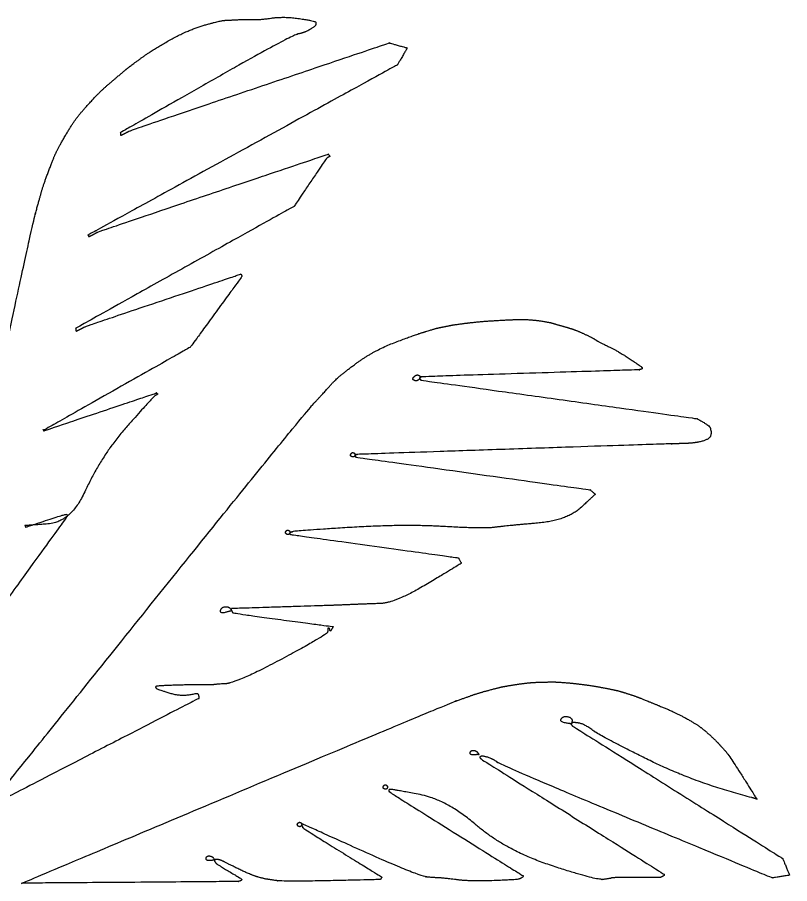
# Model space of a CAD drawing. Extents: x 2001876 to 2025694, y 804561 to 868938.
# Drawn here: x 2014465.37 to 2014483.85, y 825998.1 to 826018.85 of the extents above; entities that cross this region are included whole.
import ezdxf

# ---------------------------------------------------------------- set-up
doc = ezdxf.new("R2010")
doc.units = 0
doc.layers.add('Default', color=7, linetype='Continuous')

msp = doc.modelspace()

# ---------------------------------------------------------------- linework, layer by layer
at = {"layer": 'Default'}
for points in [[(2014469.834, 826018.661), (2014470.227, 826018.771), (2014470.376, 826018.781), (2014470.646, 826018.793)], [(2014470.646, 826018.793), (2014470.91, 826018.806), (2014471.12, 826018.787), (2014471.431, 826018.829)], [(2014471.431, 826018.829), (2014471.739, 826018.876), (2014472.509, 826018.761), (2014472.51, 826018.731)], [(2014472.51, 826018.731), (2014472.51, 826018.7), (2014472.514, 826018.702), (2014472.506, 826018.668)], [(2014468.305, 826017.856), (2014468.583, 826018.061), (2014469.439, 826018.544), (2014469.834, 826018.661)], [(2014472.506, 826018.668), (2014472.501, 826018.639), (2014472.244, 826018.481), (2014472.09, 826018.453)], [(2014472.09, 826018.453), (2014471.938, 826018.431), (2014467.835, 826016.089), (2014467.835, 826016.089)], [(2014468.038, 826016.122), (2014468.095, 826016.152), (2014474.269, 826018.236), (2014474.269, 826018.236)], [(2014474.269, 826018.236), (2014474.269, 826018.236), (2014474.699, 826018.116), (2014474.699, 826018.116)], [(2014474.699, 826018.116), (2014474.699, 826018.116), (2014474.463, 826017.712), (2014474.463, 826017.712)], [(2014474.463, 826017.712), (2014474.463, 826017.712), (2014467.067, 826013.641), (2014467.067, 826013.641)], [(2014467.763, 826017.429), (2014467.967, 826017.6), (2014468.027, 826017.651), (2014468.305, 826017.856)], [(2014467.102, 826016.806), (2014467.315, 826017.039), (2014467.56, 826017.257), (2014467.763, 826017.429)], [(2014466.516, 826016.018), (2014466.679, 826016.296), (2014466.889, 826016.574), (2014467.102, 826016.806)], [(2014466.112, 826015.154), (2014466.224, 826015.463), (2014466.353, 826015.739), (2014466.516, 826016.018)], [(2014467.835, 826016.089), (2014467.835, 826016.089), (2014467.832, 826016.016), (2014467.864, 826016.033)], [(2014467.864, 826016.033), (2014467.921, 826016.062), (2014467.977, 826016.091), (2014468.038, 826016.122)], [(2014467.273, 826013.697), (2014467.334, 826013.728), (2014472.804, 826015.572), (2014472.804, 826015.572)], [(2014472.782, 826015.485), (2014472.766, 826015.476), (2014471.99, 826014.324), (2014471.99, 826014.324)], [(2014472.835, 826015.512), (2014472.819, 826015.503), (2014472.803, 826015.495), (2014472.782, 826015.485)], [(2014472.804, 826015.572), (2014472.804, 826015.572), (2014472.855, 826015.522), (2014472.835, 826015.512)], [(2014465.807, 826014.179), (2014465.899, 826014.507), (2014465.994, 826014.848), (2014466.112, 826015.154)], [(2014463.304, 826002.537), (2014463.304, 826002.537), (2014465.712, 826013.848), (2014465.807, 826014.179)], [(2014471.99, 826014.324), (2014471.99, 826014.324), (2014466.763, 826011.403), (2014466.763, 826011.403)], [(2014467.067, 826013.641), (2014467.067, 826013.641), (2014467.067, 826013.59), (2014467.088, 826013.601)], [(2014467.088, 826013.601), (2014467.148, 826013.632), (2014467.213, 826013.666), (2014467.273, 826013.697)], [(2014466.96, 826011.427), (2014467.017, 826011.457), (2014470.719, 826012.701), (2014470.719, 826012.701)], [(2014470.719, 826012.701), (2014470.719, 826012.701), (2014470.746, 826012.648), (2014470.746, 826012.648)], [(2014470.746, 826012.648), (2014470.746, 826012.648), (2014469.504, 826010.949), (2014469.504, 826010.949)], [(2014470.746, 826012.648), (2014470.746, 826012.648), (2014470.746, 826012.648), (2014470.746, 826012.648)], [(2014475.585, 826011.44), (2014475.733, 826011.471), (2014475.798, 826011.484), (2014476.013, 826011.513)], [(2014476.013, 826011.513), (2014476.228, 826011.542), (2014476.624, 826011.577), (2014476.937, 826011.596)], [(2014476.937, 826011.596), (2014477.246, 826011.612), (2014477.628, 826011.615), (2014477.871, 826011.581)], [(2014477.871, 826011.581), (2014478.109, 826011.545), (2014478.201, 826011.516), (2014478.387, 826011.463)], [(2014478.387, 826011.463), (2014478.572, 826011.411), (2014478.789, 826011.338), (2014478.973, 826011.249)], [(2014466.763, 826011.403), (2014466.763, 826011.403), (2014466.762, 826011.325), (2014466.795, 826011.342)], [(2014466.795, 826011.342), (2014466.847, 826011.369), (2014466.904, 826011.398), (2014466.96, 826011.427)], [(2014473.453, 826010.545), (2014473.886, 826010.866), (2014474.924, 826011.263), (2014475.143, 826011.325)], [(2014475.143, 826011.325), (2014475.364, 826011.393), (2014475.441, 826011.412), (2014475.585, 826011.44)], [(2014478.973, 826011.249), (2014479.161, 826011.162), (2014479.278, 826011.074), (2014479.511, 826010.969)], [(2014469.504, 826010.949), (2014469.504, 826010.949), (2014465.997, 826008.961), (2014465.997, 826008.961)], [(2014479.511, 826010.969), (2014479.743, 826010.858), (2014480.288, 826010.495), (2014480.301, 826010.481)], [(2014472.474, 826009.616), (2014472.781, 826009.943), (2014473.023, 826010.227), (2014473.453, 826010.545)], [(2014480.255, 826010.411), (2014480.222, 826010.405), (2014475.055, 826010.246), (2014475.035, 826010.236)], [(2014480.319, 826010.445), (2014480.32, 826010.424), (2014480.291, 826010.42), (2014480.255, 826010.411)], [(2014480.301, 826010.481), (2014480.315, 826010.463), (2014480.321, 826010.461), (2014480.319, 826010.445)], [(2014474.873, 826010.152), (2014474.84, 826010.166), (2014474.832, 826010.192), (2014474.842, 826010.213)], [(2014474.842, 826010.213), (2014474.845, 826010.235), (2014474.936, 826010.297), (2014474.967, 826010.277)], [(2014474.998, 826010.217), (2014474.997, 826010.18), (2014474.904, 826010.132), (2014474.873, 826010.152)], [(2014474.967, 826010.277), (2014475, 826010.264), (2014475.006, 826010.252), (2014474.998, 826010.217)], [(2014474.998, 826010.217), (2014474.986, 826010.211), (2014475.027, 826010.16), (2014475.027, 826010.16)], [(2014475.035, 826010.236), (2014475.018, 826010.227), (2014475.01, 826010.223), (2014474.998, 826010.217)], [(2014475.027, 826010.16), (2014475.027, 826010.16), (2014481.638, 826009.237), (2014481.638, 826009.237)], [(2014465.999, 826008.946), (2014465.999, 826008.946), (2014468.699, 826009.853), (2014468.699, 826009.853)], [(2014468.661, 826009.787), (2014468.628, 826009.771), (2014467.389, 826008.374), (2014466.999, 826007.523)], [(2014468.717, 826009.817), (2014468.697, 826009.806), (2014468.689, 826009.802), (2014468.661, 826009.787)], [(2014468.699, 826009.853), (2014468.699, 826009.853), (2014468.734, 826009.825), (2014468.717, 826009.817)], [(2014464.903, 826000.221), (2014464.903, 826000.221), (2014472.165, 826009.282), (2014472.474, 826009.616)], [(2014481.638, 826009.237), (2014481.638, 826009.237), (2014481.951, 826009.056), (2014481.956, 826008.997)], [(2014465.997, 826008.961), (2014465.997, 826008.961), (2014465.985, 826008.975), (2014465.985, 826008.975)], [(2014465.985, 826008.975), (2014465.985, 826008.975), (2014465.999, 826008.946), (2014465.999, 826008.946)], [(2014481.956, 826008.997), (2014481.963, 826008.944), (2014481.98, 826008.912), (2014481.96, 826008.83)], [(2014481.96, 826008.83), (2014481.935, 826008.751), (2014481.647, 826008.664), (2014481.485, 826008.651)], [(2014481.038, 826008.636), (2014480.885, 826008.634), (2014473.494, 826008.382), (2014473.494, 826008.382)], [(2014481.485, 826008.651), (2014481.326, 826008.641), (2014481.184, 826008.639), (2014481.038, 826008.636)], [(2014473.381, 826008.324), (2014473.356, 826008.331), (2014473.332, 826008.37), (2014473.348, 826008.388)], [(2014473.348, 826008.388), (2014473.362, 826008.411), (2014473.388, 826008.429), (2014473.412, 826008.422)], [(2014473.446, 826008.357), (2014473.438, 826008.332), (2014473.403, 826008.32), (2014473.381, 826008.324)], [(2014473.412, 826008.422), (2014473.437, 826008.414), (2014473.449, 826008.379), (2014473.446, 826008.357)], [(2014473.494, 826008.382), (2014473.494, 826008.382), (2014473.446, 826008.357), (2014473.446, 826008.357)], [(2014473.446, 826008.357), (2014473.446, 826008.357), (2014473.466, 826008.317), (2014473.466, 826008.317)], [(2014473.466, 826008.317), (2014473.466, 826008.317), (2014479.079, 826007.533), (2014479.079, 826007.533)], [(2014466.999, 826007.523), (2014466.653, 826006.756), (2014465.548, 826006.677), (2014465.548, 826006.677)], [(2014479.079, 826007.533), (2014479.079, 826007.533), (2014479.2, 826007.427), (2014479.2, 826007.427)], [(2014479.2, 826007.427), (2014479.2, 826007.427), (2014478.507, 826006.788), (2014477.773, 826006.732)], [(2014466.568, 826006.912), (2014466.568, 826006.912), (2014463.36, 826002.469), (2014463.36, 826002.469)], [(2014465.567, 826006.641), (2014465.569, 826006.637), (2014466.537, 826006.962), (2014466.545, 826006.946)], [(2014466.545, 826006.946), (2014466.551, 826006.934), (2014466.555, 826006.926), (2014466.56, 826006.918)], [(2014466.56, 826006.918), (2014466.562, 826006.914), (2014466.568, 826006.912), (2014466.568, 826006.912)], [(2014465.548, 826006.677), (2014465.548, 826006.677), (2014465.562, 826006.649), (2014465.565, 826006.645)], [(2014475.562, 826006.655), (2014474.591, 826006.712), (2014471.98, 826006.547), (2014471.947, 826006.53)], [(2014477.773, 826006.732), (2014477.038, 826006.67), (2014476.532, 826006.598), (2014475.562, 826006.655)], [(2014465.565, 826006.645), (2014465.565, 826006.645), (2014465.565, 826006.645), (2014465.567, 826006.641)], [(2014471.822, 826006.466), (2014471.802, 826006.475), (2014471.779, 826006.51), (2014471.789, 826006.53)], [(2014471.789, 826006.53), (2014471.803, 826006.553), (2014471.833, 826006.573), (2014471.853, 826006.564)], [(2014471.887, 826006.499), (2014471.883, 826006.477), (2014471.847, 826006.458), (2014471.822, 826006.466)], [(2014471.853, 826006.564), (2014471.878, 826006.556), (2014471.895, 826006.523), (2014471.887, 826006.499)], [(2014471.887, 826006.499), (2014471.871, 826006.491), (2014471.906, 826006.463), (2014471.906, 826006.463)], [(2014471.947, 826006.53), (2014471.919, 826006.516), (2014471.907, 826006.509), (2014471.887, 826006.499)], [(2014471.906, 826006.463), (2014471.906, 826006.463), (2014475.923, 826005.905), (2014475.923, 826005.905)], [(2014475.923, 826005.905), (2014475.923, 826005.905), (2014475.996, 826005.774), (2014475.996, 826005.774)], [(2014475.996, 826005.774), (2014475.996, 826005.774), (2014474.423, 826004.825), (2014474.058, 826004.81)], [(2014474.058, 826004.81), (2014473.69, 826004.799), (2014473.32, 826004.782), (2014472.954, 826004.768)], [(2014470.462, 826004.628), (2014470.448, 826004.626), (2014470.219, 826004.564), (2014470.23, 826004.642)], [(2014470.23, 826004.642), (2014470.246, 826004.721), (2014470.428, 826004.744), (2014470.474, 826004.675)], [(2014470.491, 826004.643), (2014470.491, 826004.633), (2014470.481, 826004.633), (2014470.462, 826004.628)], [(2014470.474, 826004.675), (2014470.52, 826004.607), (2014470.495, 826004.655), (2014470.491, 826004.643)], [(2014470.492, 826004.69), (2014470.492, 826004.69), (2014470.482, 826004.659), (2014470.491, 826004.643)], [(2014472.954, 826004.768), (2014472.582, 826004.755), (2014470.492, 826004.69), (2014470.492, 826004.69)], [(2014470.491, 826004.643), (2014470.499, 826004.627), (2014470.507, 826004.611), (2014470.516, 826004.594)], [(2014470.516, 826004.594), (2014470.524, 826004.578), (2014472.926, 826004.257), (2014472.926, 826004.257)], [(2014472.82, 826004.223), (2014472.792, 826004.229), (2014472.801, 826004.172), (2014472.791, 826004.121)], [(2014472.854, 826004.158), (2014472.843, 826004.178), (2014472.847, 826004.211), (2014472.82, 826004.223)], [(2014472.926, 826004.257), (2014472.926, 826004.257), (2014472.86, 826004.136), (2014472.854, 826004.158)], [(2014472.791, 826004.121), (2014472.784, 826004.066), (2014470.616, 826002.902), (2014470.342, 826002.888)], [(2014468.677, 826002.812), (2014468.673, 826002.8), (2014468.684, 826002.79), (2014468.696, 826002.776)], [(2014468.714, 826002.831), (2014468.696, 826002.827), (2014468.681, 826002.825), (2014468.677, 826002.812)], [(2014468.696, 826002.776), (2014468.711, 826002.758), (2014469.323, 826002.572), (2014469.623, 826002.655)], [(2014469.793, 826002.861), (2014469.525, 826002.866), (2014468.73, 826002.839), (2014468.714, 826002.831)], [(2014470.342, 826002.888), (2014470.068, 826002.874), (2014470.066, 826002.858), (2014469.793, 826002.861)], [(2014475.883, 826002.482), (2014476.142, 826002.575), (2014476.423, 826002.674), (2014476.662, 826002.736)], [(2014476.662, 826002.736), (2014476.899, 826002.802), (2014477.086, 826002.837), (2014477.303, 826002.872)], [(2014477.303, 826002.872), (2014477.522, 826002.903), (2014477.762, 826002.925), (2014477.97, 826002.929)], [(2014477.97, 826002.929), (2014478.177, 826002.934), (2014478.307, 826002.929), (2014478.547, 826002.91)], [(2014478.547, 826002.91), (2014478.783, 826002.889), (2014479.152, 826002.838), (2014479.391, 826002.793)], [(2014479.391, 826002.793), (2014479.629, 826002.747), (2014479.809, 826002.706), (2014479.988, 826002.646)], [(2014469.714, 826002.539), (2014469.714, 826002.539), (2014464.905, 826000.058), (2014464.905, 826000.058)], [(2014469.623, 826002.655), (2014469.696, 826002.673), (2014469.714, 826002.539), (2014469.714, 826002.539)], [(2014479.988, 826002.646), (2014480.172, 826002.587), (2014480.262, 826002.551), (2014480.489, 826002.459)], [(2014465.479, 825998.113), (2014465.479, 825998.113), (2014475.623, 826002.389), (2014475.883, 826002.482)], [(2014480.489, 826002.459), (2014480.716, 826002.366), (2014481.092, 826002.212), (2014481.34, 826002.079)], [(2014478.613, 826001.931), (2014478.608, 826001.929), (2014478.343, 826001.976), (2014478.387, 826002.05)], [(2014478.387, 826002.05), (2014478.431, 826002.124), (2014478.655, 826002.076), (2014478.642, 826001.992)], [(2014478.625, 826001.937), (2014478.617, 826001.933), (2014478.617, 826001.933), (2014478.613, 826001.931)], [(2014478.625, 826001.937), (2014478.608, 826001.929), (2014478.656, 826001.876), (2014478.656, 826001.876)], [(2014478.642, 826001.992), (2014478.627, 826001.902), (2014478.627, 826001.943), (2014478.625, 826001.937)], [(2014478.661, 826001.956), (2014478.643, 826001.951), (2014478.637, 826001.943), (2014478.625, 826001.937)], [(2014479.139, 826001.773), (2014478.932, 826001.927), (2014478.681, 826001.966), (2014478.661, 826001.956)], [(2014481.34, 826002.079), (2014481.583, 826001.944), (2014481.795, 826001.792), (2014481.947, 826001.655)], [(2014478.656, 826001.876), (2014478.656, 826001.876), (2014483.684, 825998.704), (2014483.684, 825998.704)], [(2014482.948, 826000.161), (2014481.61, 826000.504), (2014479.344, 826001.623), (2014479.139, 826001.773)], [(2014481.947, 826001.655), (2014482.101, 826001.515), (2014482.182, 826001.418), (2014482.295, 826001.298)], [(2014476.205, 826001.241), (2014476.221, 826001.301), (2014476.351, 826001.286), (2014476.386, 826001.238)], [(2014482.295, 826001.298), (2014482.405, 826001.175), (2014483.067, 826000.12), (2014483.067, 826000.12)], [(2014476.393, 826001.195), (2014476.385, 826001.191), (2014476.19, 826001.182), (2014476.205, 826001.241)], [(2014476.386, 826001.238), (2014476.421, 826001.189), (2014476.413, 826001.205), (2014476.405, 826001.201)], [(2014476.405, 826001.201), (2014476.399, 826001.193), (2014476.399, 826001.193), (2014476.393, 826001.195)], [(2014476.438, 826001.137), (2014476.426, 826001.13), (2014476.463, 826001.088), (2014476.463, 826001.088)], [(2014476.475, 826001.155), (2014476.459, 826001.147), (2014476.451, 826001.143), (2014476.438, 826001.137)], [(2014476.463, 826001.088), (2014476.463, 826001.088), (2014480.852, 825998.323), (2014480.852, 825998.323)], [(2014476.851, 826001.012), (2014476.742, 826001.094), (2014476.491, 826001.164), (2014476.475, 826001.155)], [(2014483.434, 825998.237), (2014483.434, 825998.237), (2014476.956, 826000.928), (2014476.851, 826001.012)], [(2014474.127, 826000.43), (2014474.137, 826000.451), (2014474.167, 826000.472), (2014474.192, 826000.464)], [(2014474.192, 826000.464), (2014474.212, 826000.454), (2014474.229, 826000.421), (2014474.225, 826000.399)], [(2014474.16, 826000.366), (2014474.136, 826000.374), (2014474.113, 826000.408), (2014474.127, 826000.43)], [(2014474.225, 826000.399), (2014474.217, 826000.375), (2014474.185, 826000.358), (2014474.16, 826000.366)], [(2014474.258, 826000.334), (2014474.25, 826000.32), (2014474.267, 826000.308), (2014474.277, 826000.298)], [(2014474.303, 826000.357), (2014474.274, 826000.353), (2014474.26, 826000.351), (2014474.258, 826000.334)], [(2014474.277, 826000.298), (2014474.283, 826000.286), (2014477.473, 825998.288), (2014477.473, 825998.288)], [(2014476.349, 825999.505), (2014475.654, 826000.108), (2014474.325, 826000.364), (2014474.303, 826000.357)], [(2014483.067, 826000.12), (2014483.067, 826000.12), (2014483.007, 826000.146), (2014482.948, 826000.161)], [(2014472.105, 825999.469), (2014472.081, 825999.477), (2014472.062, 825999.514), (2014472.072, 825999.534)], [(2014472.072, 825999.534), (2014472.088, 825999.553), (2014472.112, 825999.575), (2014472.137, 825999.567)], [(2014472.17, 825999.503), (2014472.162, 825999.478), (2014472.13, 825999.462), (2014472.105, 825999.469)], [(2014472.137, 825999.567), (2014472.161, 825999.56), (2014472.178, 825999.527), (2014472.17, 825999.503)], [(2014472.21, 825999.524), (2014472.21, 825999.524), (2014472.16, 825999.523), (2014472.17, 825999.503)], [(2014472.17, 825999.503), (2014472.181, 825999.483), (2014472.191, 825999.462), (2014472.201, 825999.442)], [(2014472.201, 825999.442), (2014472.212, 825999.422), (2014474.091, 825998.258), (2014474.091, 825998.258)], [(2014475.208, 825998.256), (2014474.986, 825998.269), (2014472.21, 825999.524), (2014472.21, 825999.524)], [(2014479.4, 825998.203), (2014479.217, 825998.18), (2014477.05, 825998.899), (2014476.349, 825999.505)], [(2014470.07, 825998.665), (2014470.062, 825998.661), (2014469.873, 825998.65), (2014469.886, 825998.713)], [(2014469.886, 825998.713), (2014469.898, 825998.771), (2014470.032, 825998.758), (2014470.063, 825998.708)], [(2014470.063, 825998.708), (2014470.1, 825998.655), (2014470.09, 825998.675), (2014470.082, 825998.671)], [(2014470.082, 825998.671), (2014470.08, 825998.665), (2014470.08, 825998.665), (2014470.07, 825998.665)], [(2014470.082, 825998.671), (2014470.08, 825998.665), (2014470.093, 825998.621), (2014470.126, 825998.586)], [(2014470.094, 825998.677), (2014470.09, 825998.675), (2014470.09, 825998.675), (2014470.082, 825998.671)], [(2014470.288, 825998.639), (2014470.2, 825998.681), (2014470.104, 825998.678), (2014470.094, 825998.677)], [(2014470.126, 825998.586), (2014470.163, 825998.554), (2014470.722, 825998.224), (2014470.728, 825998.212)], [(2014471.141, 825998.255), (2014470.949, 825998.31), (2014470.372, 825998.596), (2014470.288, 825998.639)], [(2014483.684, 825998.704), (2014483.684, 825998.704), (2014483.85, 825998.304), (2014483.85, 825998.304)], [(2014470.737, 825998.195), (2014470.737, 825998.185), (2014470.688, 825998.16), (2014470.66, 825998.156)], [(2014470.728, 825998.212), (2014470.732, 825998.204), (2014470.732, 825998.204), (2014470.737, 825998.195)], [(2014471.528, 825998.179), (2014471.332, 825998.211), (2014471.33, 825998.205), (2014471.141, 825998.255)], [(2014474.049, 825998.201), (2014474.045, 825998.198), (2014471.723, 825998.147), (2014471.528, 825998.179)], [(2014474.057, 825998.205), (2014474.053, 825998.203), (2014474.053, 825998.203), (2014474.049, 825998.201)], [(2014474.091, 825998.258), (2014474.091, 825998.258), (2014474.061, 825998.207), (2014474.057, 825998.205)], [(2014475.867, 825998.197), (2014475.539, 825998.238), (2014475.426, 825998.24), (2014475.208, 825998.256)], [(2014477.374, 825998.212), (2014477.342, 825998.195), (2014476.197, 825998.152), (2014475.867, 825998.197)], [(2014477.443, 825998.247), (2014477.421, 825998.231), (2014477.413, 825998.227), (2014477.374, 825998.212)], [(2014477.473, 825998.288), (2014477.473, 825998.288), (2014477.467, 825998.26), (2014477.443, 825998.247)], [(2014479.769, 825998.25), (2014479.584, 825998.242), (2014479.586, 825998.228), (2014479.4, 825998.203)], [(2014480.766, 825998.253), (2014480.731, 825998.24), (2014479.956, 825998.255), (2014479.769, 825998.25)], [(2014480.83, 825998.286), (2014480.81, 825998.275), (2014480.798, 825998.269), (2014480.766, 825998.253)], [(2014480.852, 825998.323), (2014480.852, 825998.323), (2014480.846, 825998.294), (2014480.83, 825998.286)], [(2014483.85, 825998.304), (2014483.85, 825998.304), (2014483.434, 825998.237), (2014483.434, 825998.237)], [(2014470.66, 825998.156), (2014470.631, 825998.151), (2014465.479, 825998.113), (2014465.479, 825998.113)]]:
    msp.add_open_spline(points, degree=2, dxfattribs=at)

doc.saveas('drawing.dxf')
